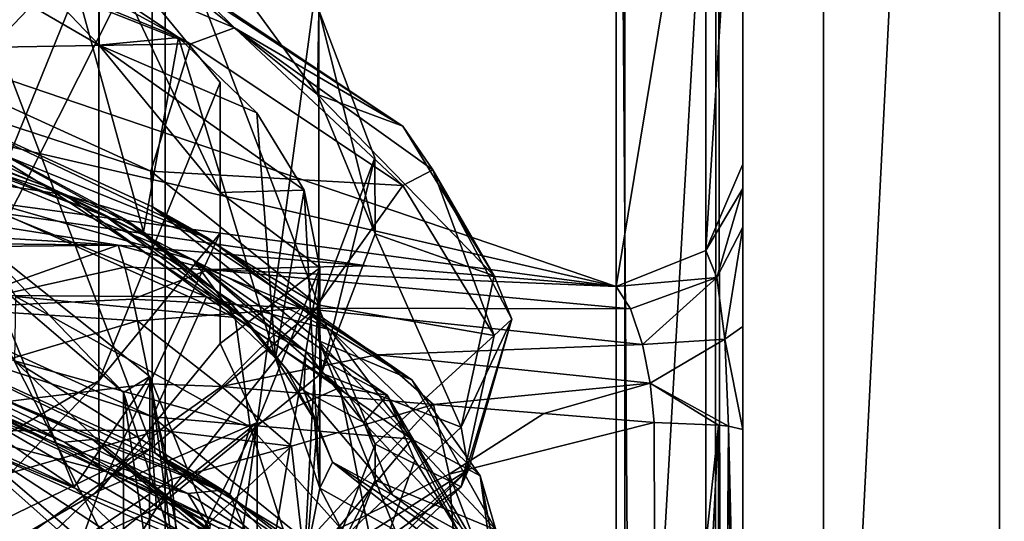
# Model space of a CAD drawing. Header units: millimetres. Extents: x -178 to 325, y 0 to 197.
# Tile 1050 of 1056: x 160.15 to 164.03, y 152.48 to 154.46. Entities that reach past the tile are written whole.
import ezdxf

# ---------------------------------------------------------------- set-up
doc = ezdxf.new("R2010")
doc.units = ezdxf.units.MM
doc.header["$LTSCALE"] = 52.148148
for name, color, linetype in [('1198', 7, 'CONTINUOUS'), ('1199', 7, 'CONTINUOUS'), ('1200', 7, 'CONTINUOUS'), ('1204', 7, 'CONTINUOUS'), ('1205', 7, 'CONTINUOUS'), ('4431', 7, 'CONTINUOUS'), ('4545', 7, 'CONTINUOUS'), ('4546', 7, 'CONTINUOUS'), ('4584', 7, 'CONTINUOUS'), ('4585', 7, 'CONTINUOUS'), ('4587', 7, 'CONTINUOUS'), ('4588', 7, 'CONTINUOUS'), ('4589', 7, 'CONTINUOUS'), ('4590', 7, 'CONTINUOUS'), ('5861', 7, 'CONTINUOUS'), ('5862', 7, 'CONTINUOUS'), ('5867', 7, 'CONTINUOUS'), ('5869', 7, 'CONTINUOUS'), ('5870', 7, 'CONTINUOUS'), ('5871', 7, 'CONTINUOUS'), ('751', 7, 'CONTINUOUS'), ('769', 7, 'CONTINUOUS'), ('770', 7, 'CONTINUOUS'), ('780', 7, 'CONTINUOUS'), ('781', 7, 'CONTINUOUS'), ('784', 7, 'CONTINUOUS'), ('790', 7, 'CONTINUOUS'), ('792', 7, 'CONTINUOUS'), ('799', 7, 'CONTINUOUS'), ('800', 7, 'CONTINUOUS'), ('801', 7, 'CONTINUOUS'), ('810', 7, 'CONTINUOUS'), ('811', 7, 'CONTINUOUS'), ('812', 7, 'CONTINUOUS'), ('813', 7, 'CONTINUOUS'), ('823', 7, 'CONTINUOUS'), ('833', 7, 'CONTINUOUS'), ('834', 7, 'CONTINUOUS'), ('835', 7, 'CONTINUOUS')]:
    doc.layers.add(name, color=color, linetype=linetype)

msp = doc.modelspace()

# ---------------------------------------------------------------- linework, layer by layer
at = {"layer": '1198', "color": 7, "linetype": 'CONTINUOUS', "true_color": 0x858787}
for points in [[(159.9443, 152.9231, 192.4585), (159.8875, 152.8075, 192.577), (160.9987, 152.3098, 190.5933), (159.9443, 152.9231, 192.4585)], [(161.0305, 152.4273, 190.4831), (159.9443, 152.9231, 192.4585), (160.9987, 152.3098, 190.5933), (161.0305, 152.4273, 190.4831)]]:
    msp.add_3dface(points, dxfattribs=at)
at = {"layer": '1199', "color": 7, "linetype": 'CONTINUOUS', "true_color": 0x858787}
for points in [[(160.8328, 153.5079, 190.6595), (159.677, 153.9873, 192.5723), (159.8875, 153.7783, 192.3169), (160.8328, 153.5079, 190.6595)], [(160.9987, 153.2805, 190.3331), (160.8328, 153.5079, 190.6595), (159.8875, 153.7783, 192.3169), (160.9987, 153.2805, 190.3331)], [(161.5981, 152.9743, 188.545), (160.8328, 153.5079, 190.6595), (161.4104, 153.0045, 189.2388), (161.5981, 152.9743, 188.545)], [(161.4104, 153.0045, 189.2388), (160.8328, 153.5079, 190.6595), (160.9987, 153.2805, 190.3331), (161.4104, 153.0045, 189.2388)], [(161.707, 152.7184, 188.1084), (161.5981, 152.9743, 188.545), (161.4104, 153.0045, 189.2388), (161.707, 152.7184, 188.1084)], [(161.929, 152.4113, 186.3276), (161.5981, 152.9743, 188.545), (161.8839, 152.4278, 186.9638), (161.929, 152.4113, 186.3276)], [(161.8839, 152.4278, 186.9638), (161.5981, 152.9743, 188.545), (161.707, 152.7184, 188.1084), (161.8839, 152.4278, 186.9638)]]:
    msp.add_3dface(points, dxfattribs=at)
at = {"layer": '1200', "color": 7, "linetype": 'CONTINUOUS', "true_color": 0x858787}
for points in [[(161.3325, 153.4762, 185.4647), (161.0849, 151.997, 183.4218), (161.0845, 152.8661, 183.1879), (161.3325, 153.4762, 185.4647)], [(161.2704, 152.3003, 184.5535), (161.0849, 151.997, 183.4218), (161.3325, 153.4762, 185.4647), (161.2704, 152.3003, 184.5535)], [(161.3325, 152.6069, 185.6977), (161.2704, 152.3003, 184.5535), (161.3325, 153.4762, 185.4647), (161.3325, 152.6069, 185.6977)], [(161.0845, 152.8661, 183.1879), (160.3528, 151.4139, 181.2454), (160.3517, 152.2826, 181.0101), (161.0845, 152.8661, 183.1879)], [(160.7778, 151.7005, 182.3151), (160.3528, 151.4139, 181.2454), (161.0845, 152.8661, 183.1879), (160.7778, 151.7005, 182.3151)], [(161.0849, 151.997, 183.4218), (160.7778, 151.7005, 182.3151), (161.0845, 152.8661, 183.1879), (161.0849, 151.997, 183.4218)]]:
    msp.add_3dface(points, dxfattribs=at)
at = {"layer": '1204', "color": 7, "linetype": 'CONTINUOUS', "true_color": 0x858787}
for points in [[(159.7878, 154.0852, 191.2149), (160.3476, 154.6722, 189.9283), (159.1617, 155.2024, 191.9072), (159.7878, 154.0852, 191.2149)], [(159.7878, 154.0852, 191.2149), (160.637, 153.6186, 189.4734), (160.3476, 154.6722, 189.9283), (159.7878, 154.0852, 191.2149)], [(160.637, 153.6186, 189.4734), (160.7747, 154.385, 188.8564), (160.3476, 154.6722, 189.9283), (160.637, 153.6186, 189.4734)], [(160.637, 153.6186, 189.4734), (161.1573, 153.1207, 187.6152), (160.7747, 154.385, 188.8564), (160.637, 153.6186, 189.4734)], [(161.1573, 153.1207, 187.6152), (161.0834, 154.0876, 187.7466), (160.7747, 154.385, 188.8564), (161.1573, 153.1207, 187.6152)], [(161.1573, 153.1207, 187.6152), (161.2701, 153.7837, 186.6123), (161.0834, 154.0876, 187.7466), (161.1573, 153.1207, 187.6152)], [(161.1573, 153.1207, 187.6152), (161.3325, 152.6069, 185.6977), (161.2701, 153.7837, 186.6123), (161.1573, 153.1207, 187.6152)], [(161.3325, 152.6069, 185.6977), (161.3325, 153.4762, 185.4647), (161.2701, 153.7837, 186.6123), (161.3325, 152.6069, 185.6977)]]:
    msp.add_3dface(points, dxfattribs=at)
at = {"layer": '1205', "color": 7, "linetype": 'CONTINUOUS', "true_color": 0x858787}
for points in [[(159.3807, 153.2708, 192.1023), (160.4361, 152.8, 190.219), (159.4348, 153.2562, 192.0229), (159.3807, 153.2708, 192.1023)], [(160.4361, 152.8, 190.219), (160.4661, 152.7874, 190.1484), (159.4348, 153.2562, 192.0229), (160.4361, 152.8, 190.219)], [(160.4361, 152.8, 190.219), (161.1091, 152.268, 188.1064), (160.4661, 152.7874, 190.1484), (160.4361, 152.8, 190.219)], [(161.1091, 152.268, 188.1064), (161.1133, 152.2677, 188.0849), (160.4661, 152.7874, 190.1484), (161.1091, 152.268, 188.1064)]]:
    msp.add_3dface(points, dxfattribs=at)
at = {"layer": '4431', "color": 7, "linetype": 'CONTINUOUS', "true_color": 0x858787}
for points in [[(161.3325, 152.6069, 185.6977), (161.7785, 151.7572, 183.8863), (161.2704, 152.3003, 184.5535), (161.3325, 152.6069, 185.6977)], [(161.3325, 152.6069, 185.6977), (161.942, 152.2669, 185.7887), (161.7785, 151.7572, 183.8863), (161.3325, 152.6069, 185.6977)]]:
    msp.add_3dface(points, dxfattribs=at)
at = {"layer": '4545', "color": 7, "linetype": 'CONTINUOUS', "true_color": 0x858787}
for points in [[(160.3476, 154.6722, 189.9283), (160.7747, 154.385, 188.8564), (159.526, 154.8998, 190.7776), (160.3476, 154.6722, 189.9283)], [(159.526, 154.8998, 190.7776), (160.7747, 154.385, 188.8564), (160.4617, 154.3558, 188.7476), (159.526, 154.8998, 190.7776)], [(160.7747, 154.385, 188.8564), (161.0834, 154.0876, 187.7466), (160.4617, 154.3558, 188.7476), (160.7747, 154.385, 188.8564)], [(161.0834, 154.0876, 187.7466), (161.2701, 153.7837, 186.6123), (160.4617, 154.3558, 188.7476), (161.0834, 154.0876, 187.7466)], [(160.4617, 154.3558, 188.7476), (161.2701, 153.7837, 186.6123), (160.9396, 153.7739, 186.5758), (160.4617, 154.3558, 188.7476)], [(161.2701, 153.7837, 186.6123), (161.3325, 153.4762, 185.4647), (160.9396, 153.7739, 186.5758), (161.2701, 153.7837, 186.6123)], [(160.9396, 153.7739, 186.5758), (161.3325, 153.4762, 185.4647), (160.9396, 153.1785, 184.3536), (160.9396, 153.7739, 186.5758)], [(161.3325, 153.4762, 185.4647), (161.0845, 152.8661, 183.1879), (160.9396, 153.1785, 184.3536), (161.3325, 153.4762, 185.4647)], [(160.9396, 153.1785, 184.3536), (161.0845, 152.8661, 183.1879), (160.4617, 152.5965, 182.1819), (160.9396, 153.1785, 184.3536)], [(161.0845, 152.8661, 183.1879), (160.3517, 152.2826, 181.0101), (160.4617, 152.5965, 182.1819), (161.0845, 152.8661, 183.1879)], [(160.4617, 152.5965, 182.1819), (160.3517, 152.2826, 181.0101), (159.526, 152.0526, 180.1518), (160.4617, 152.5965, 182.1819)]]:
    msp.add_3dface(points, dxfattribs=at)
at = {"layer": '4546', "color": 7, "linetype": 'CONTINUOUS', "true_color": 0x858787}
for points in [[(159.7878, 154.0852, 191.2149), (160.5635, 153.6693, 189.6694), (160.637, 153.6186, 189.4734), (159.7878, 154.0852, 191.2149)], [(160.5635, 153.6693, 189.6694), (160.9755, 153.342, 188.4636), (160.637, 153.6186, 189.4734), (160.5635, 153.6693, 189.6694)], [(160.637, 153.6186, 189.4734), (160.9755, 153.342, 188.4636), (161.1573, 153.1207, 187.6152), (160.637, 153.6186, 189.4734)], [(160.9755, 153.342, 188.4636), (161.1949, 153.0837, 187.5223), (161.1573, 153.1207, 187.6152), (160.9755, 153.342, 188.4636)], [(161.1949, 153.0837, 187.5223), (161.3115, 152.877, 186.7818), (161.1573, 153.1207, 187.6152), (161.1949, 153.0837, 187.5223)], [(161.1573, 153.1207, 187.6152), (161.3115, 152.877, 186.7818), (161.3325, 152.6069, 185.6977), (161.1573, 153.1207, 187.6152)], [(161.3115, 152.877, 186.7818), (161.3821, 152.71, 186.2211), (161.3325, 152.6069, 185.6977), (161.3115, 152.877, 186.7818)], [(161.3821, 152.71, 186.2211), (161.942, 152.2669, 185.7887), (161.3325, 152.6069, 185.6977), (161.3821, 152.71, 186.2211)], [(161.942, 152.2669, 185.7887), (161.3821, 152.71, 186.2211), (161.9387, 152.3392, 186.0583), (161.942, 152.2669, 185.7887)], [(161.9387, 152.3392, 186.0583), (161.3821, 152.71, 186.2211), (161.6183, 152.581, 186.2671), (161.9387, 152.3392, 186.0583)], [(161.929, 152.4113, 186.3276), (161.9387, 152.3392, 186.0583), (161.6183, 152.581, 186.2671), (161.929, 152.4113, 186.3276)]]:
    msp.add_3dface(points, dxfattribs=at)
at = {"layer": '4584', "color": 7, "linetype": 'CONTINUOUS', "true_color": 0x858787}
for points in [[(160.2462, 153.7997, 190.5391), (159.0397, 154.2722, 192.433), (159.2908, 154.1575, 192.5262), (160.2462, 153.7997, 190.5391)], [(160.4878, 153.68, 190.616), (160.2462, 153.7997, 190.5391), (159.2908, 154.1575, 192.5262), (160.4878, 153.68, 190.616)], [(161.0401, 153.2715, 188.439), (160.2462, 153.7997, 190.5391), (160.4878, 153.68, 190.616), (161.0401, 153.2715, 188.439)], [(161.2769, 153.1473, 188.5012), (161.0401, 153.2715, 188.439), (160.4878, 153.68, 190.616), (161.2769, 153.1473, 188.5012)], [(161.2695, 152.993, 187.3373), (161.0401, 153.2715, 188.439), (161.2769, 153.1473, 188.5012), (161.2695, 152.993, 187.3373)], [(160.3254, 152.7885, 190.638), (159.1568, 153.264, 192.5423), (159.918, 152.9636, 191.892), (160.3254, 152.7885, 190.638)], [(161.5054, 152.8667, 187.3925), (161.2695, 152.993, 187.3373), (161.2769, 153.1473, 188.5012), (161.5054, 152.8667, 187.3925)], [(161.3821, 152.71, 186.2211), (161.2695, 152.993, 187.3373), (161.6183, 152.581, 186.2671), (161.3821, 152.71, 186.2211)], [(161.6183, 152.581, 186.2671), (161.2695, 152.993, 187.3373), (161.5054, 152.8667, 187.3925), (161.6183, 152.581, 186.2671)], [(160.93, 152.4528, 189.8562), (160.3254, 152.7885, 190.638), (159.918, 152.9636, 191.892), (160.93, 152.4528, 189.8562)], [(161.0821, 152.2592, 188.5346), (160.3254, 152.7885, 190.638), (160.93, 152.4528, 189.8562), (161.0821, 152.2592, 188.5346)]]:
    msp.add_3dface(points, dxfattribs=at)
at = {"layer": '4585', "color": 7, "linetype": 'CONTINUOUS', "true_color": 0x858787}
for points in [[(160.4878, 153.68, 190.616), (159.2908, 154.1575, 192.5262), (159.677, 153.9873, 192.5723), (160.4878, 153.68, 190.616)], [(160.8328, 153.5079, 190.6595), (160.4878, 153.68, 190.616), (159.677, 153.9873, 192.5723), (160.8328, 153.5079, 190.6595)], [(161.2769, 153.1473, 188.5012), (160.4878, 153.68, 190.616), (160.8328, 153.5079, 190.6595), (161.2769, 153.1473, 188.5012)], [(161.5981, 152.9743, 188.545), (161.2769, 153.1473, 188.5012), (160.8328, 153.5079, 190.6595), (161.5981, 152.9743, 188.545)], [(161.5054, 152.8667, 187.3925), (161.2769, 153.1473, 188.5012), (161.5981, 152.9743, 188.545), (161.5054, 152.8667, 187.3925)], [(160.93, 152.4528, 189.8562), (159.918, 152.9636, 191.892), (161.0305, 152.4273, 190.4831), (160.93, 152.4528, 189.8562)], [(161.0305, 152.4273, 190.4831), (159.918, 152.9636, 191.892), (159.9443, 152.9231, 192.4585), (161.0305, 152.4273, 190.4831)], [(161.929, 152.4113, 186.3276), (161.5054, 152.8667, 187.3925), (161.5981, 152.9743, 188.545), (161.929, 152.4113, 186.3276)], [(161.929, 152.4113, 186.3276), (161.6183, 152.581, 186.2671), (161.5054, 152.8667, 187.3925), (161.929, 152.4113, 186.3276)]]:
    msp.add_3dface(points, dxfattribs=at)
at = {"layer": '4587', "color": 7, "linetype": 'CONTINUOUS', "true_color": 0x858787}
for points in [[(160.1318, 153.3632, 191.4085), (160.9987, 153.2805, 190.3331), (159.8875, 153.7783, 192.3169), (160.1318, 153.3632, 191.4085)], [(160.1318, 153.3632, 191.4085), (161.0581, 152.8498, 189.3651), (160.9987, 153.2805, 190.3331), (160.1318, 153.3632, 191.4085)], [(161.0581, 152.8498, 189.3651), (161.4104, 153.0045, 189.2388), (160.9987, 153.2805, 190.3331), (161.0581, 152.8498, 189.3651)], [(161.0581, 152.8498, 189.3651), (161.5544, 152.2923, 187.1614), (161.4104, 153.0045, 189.2388), (161.0581, 152.8498, 189.3651)], [(161.5544, 152.2923, 187.1614), (161.707, 152.7184, 188.1084), (161.4104, 153.0045, 189.2388), (161.5544, 152.2923, 187.1614)], [(159.4496, 152.6516, 192.7062), (160.6268, 152.153, 190.7138), (159.8875, 152.8075, 192.577), (159.4496, 152.6516, 192.7062)], [(159.8875, 152.8075, 192.577), (160.6268, 152.153, 190.7138), (160.9987, 152.3098, 190.5933), (159.8875, 152.8075, 192.577)], [(161.5544, 152.2923, 187.1614), (161.8839, 152.4278, 186.9638), (161.707, 152.7184, 188.1084), (161.5544, 152.2923, 187.1614)]]:
    msp.add_3dface(points, dxfattribs=at)
at = {"layer": '4588', "color": 7, "linetype": 'CONTINUOUS', "true_color": 0x858787}
for points in [[(160.1318, 153.3632, 191.4085), (160.1282, 153.1103, 190.9677), (161.0581, 152.8498, 189.3651), (160.1318, 153.3632, 191.4085)], [(160.1282, 153.1103, 190.9677), (160.9778, 152.582, 188.8657), (161.0581, 152.8498, 189.3651), (160.1282, 153.1103, 190.9677)], [(160.9778, 152.582, 188.8657), (161.2333, 152.3021, 187.7573), (161.0581, 152.8498, 189.3651), (160.9778, 152.582, 188.8657)], [(161.0581, 152.8498, 189.3651), (161.2333, 152.3021, 187.7573), (161.5544, 152.2923, 187.1614), (161.0581, 152.8498, 189.3651)], [(158.9904, 152.5702, 192.9551), (160.209, 152.1007, 191.0728), (159.4496, 152.6516, 192.7062), (158.9904, 152.5702, 192.9551)], [(159.4496, 152.6516, 192.7062), (160.209, 152.1007, 191.0728), (160.6268, 152.153, 190.7138), (159.4496, 152.6516, 192.7062)]]:
    msp.add_3dface(points, dxfattribs=at)
at = {"layer": '4589', "color": 7, "linetype": 'CONTINUOUS', "true_color": 0x858787}
for points in [[(159.4348, 153.2562, 192.0229), (160.4661, 152.7874, 190.1484), (160.1282, 153.1103, 190.9677), (159.4348, 153.2562, 192.0229)], [(160.1282, 153.1103, 190.9677), (160.4661, 152.7874, 190.1484), (160.9778, 152.582, 188.8657), (160.1282, 153.1103, 190.9677)], [(160.4661, 152.7874, 190.1484), (161.1133, 152.2677, 188.0849), (160.9778, 152.582, 188.8657), (160.4661, 152.7874, 190.1484)], [(158.9904, 152.5702, 192.9551), (159.4348, 152.2855, 192.283), (160.209, 152.1007, 191.0728), (158.9904, 152.5702, 192.9551)], [(160.9778, 152.582, 188.8657), (161.1133, 152.2677, 188.0849), (161.2333, 152.3021, 187.7573), (160.9778, 152.582, 188.8657)]]:
    msp.add_3dface(points, dxfattribs=at)
at = {"layer": '4590', "color": 7, "linetype": 'CONTINUOUS', "true_color": 0x858787}
for points in [[(159.0397, 154.2722, 192.433), (160.2462, 153.7997, 190.5391), (159.7878, 154.0852, 191.2149), (159.0397, 154.2722, 192.433)], [(159.7878, 154.0852, 191.2149), (160.2462, 153.7997, 190.5391), (160.5635, 153.6693, 189.6694), (159.7878, 154.0852, 191.2149)], [(160.2462, 153.7997, 190.5391), (161.0401, 153.2715, 188.439), (160.5635, 153.6693, 189.6694), (160.2462, 153.7997, 190.5391)], [(160.5635, 153.6693, 189.6694), (161.0401, 153.2715, 188.439), (160.9755, 153.342, 188.4636), (160.5635, 153.6693, 189.6694)], [(160.9755, 153.342, 188.4636), (161.0401, 153.2715, 188.439), (161.1949, 153.0837, 187.5223), (160.9755, 153.342, 188.4636)], [(159.1568, 153.264, 192.5423), (160.3254, 152.7885, 190.638), (159.3807, 153.2708, 192.1023), (159.1568, 153.264, 192.5423)], [(159.3807, 153.2708, 192.1023), (160.3254, 152.7885, 190.638), (160.4361, 152.8, 190.219), (159.3807, 153.2708, 192.1023)], [(161.0401, 153.2715, 188.439), (161.2695, 152.993, 187.3373), (161.1949, 153.0837, 187.5223), (161.0401, 153.2715, 188.439)], [(161.1949, 153.0837, 187.5223), (161.2695, 152.993, 187.3373), (161.3115, 152.877, 186.7818), (161.1949, 153.0837, 187.5223)], [(161.2695, 152.993, 187.3373), (161.3821, 152.71, 186.2211), (161.3115, 152.877, 186.7818), (161.2695, 152.993, 187.3373)], [(160.3254, 152.7885, 190.638), (161.0821, 152.2592, 188.5346), (160.4361, 152.8, 190.219), (160.3254, 152.7885, 190.638)], [(160.4361, 152.8, 190.219), (161.0821, 152.2592, 188.5346), (161.1091, 152.268, 188.1064), (160.4361, 152.8, 190.219)]]:
    msp.add_3dface(points, dxfattribs=at)
at = {"layer": '5861', "color": 7, "linetype": 'CONTINUOUS', "true_color": 0x000000}
for points in [[(160.4614, 154.7907, 188.6319), (159.5263, 152.4873, 180.0357), (159.5263, 155.3344, 190.6609), (160.4614, 154.7907, 188.6319)], [(160.4614, 153.031, 182.0647), (159.5263, 152.4873, 180.0357), (160.4614, 154.7907, 188.6319), (160.4614, 153.031, 182.0647)], [(160.9398, 154.2083, 186.4583), (160.4614, 153.031, 182.0647), (160.4614, 154.7907, 188.6319), (160.9398, 154.2083, 186.4583)], [(160.9398, 153.6134, 184.2382), (160.4614, 153.031, 182.0647), (160.9398, 154.2083, 186.4583), (160.9398, 153.6134, 184.2382)]]:
    msp.add_3dface(points, dxfattribs=at)
at = {"layer": '5862', "color": 7, "linetype": 'CONTINUOUS', "true_color": 0x000000}
for points in [[(159.526, 154.8998, 190.7776), (160.4617, 154.3558, 188.7476), (159.5263, 155.3344, 190.6609), (159.526, 154.8998, 190.7776)], [(160.4617, 154.3558, 188.7476), (160.4614, 154.7907, 188.6319), (159.5263, 155.3344, 190.6609), (160.4617, 154.3558, 188.7476)], [(160.4617, 154.3558, 188.7476), (160.9396, 153.7739, 186.5758), (160.4614, 154.7907, 188.6319), (160.4617, 154.3558, 188.7476)], [(160.9396, 153.7739, 186.5758), (160.9398, 154.2083, 186.4583), (160.4614, 154.7907, 188.6319), (160.9396, 153.7739, 186.5758)], [(160.9396, 153.7739, 186.5758), (160.9396, 153.1785, 184.3536), (160.9398, 154.2083, 186.4583), (160.9396, 153.7739, 186.5758)], [(160.9396, 153.1785, 184.3536), (160.9398, 153.6134, 184.2382), (160.9398, 154.2083, 186.4583), (160.9396, 153.1785, 184.3536)], [(160.4617, 152.5965, 182.1819), (160.4614, 153.031, 182.0647), (160.9398, 153.6134, 184.2382), (160.4617, 152.5965, 182.1819)], [(160.9396, 153.1785, 184.3536), (160.4617, 152.5965, 182.1819), (160.9398, 153.6134, 184.2382), (160.9396, 153.1785, 184.3536)], [(160.4617, 152.5965, 182.1819), (159.526, 152.0526, 180.1518), (160.4614, 153.031, 182.0647), (160.4617, 152.5965, 182.1819)], [(159.526, 152.0526, 180.1518), (159.5263, 152.4873, 180.0357), (160.4614, 153.031, 182.0647), (159.526, 152.0526, 180.1518)]]:
    msp.add_3dface(points, dxfattribs=at)
at = {"layer": '5867', "color": 7, "linetype": 'CONTINUOUS', "true_color": 0x858787}
for points in [[(159.9528, 152.8878, 190.2235), (159.9575, 153.6095, 190.0191), (160.3635, 152.6116, 189.1927), (159.9528, 152.8878, 190.2235)], [(159.9575, 153.6095, 190.0191), (160.6617, 153.0485, 187.9254), (160.3635, 152.6116, 189.1927), (159.9575, 153.6095, 190.0191)], [(160.3635, 152.6116, 189.1927), (160.6617, 153.0485, 187.9254), (160.6604, 152.3256, 188.1254), (160.3635, 152.6116, 189.1927)], [(160.6604, 152.3256, 188.1254), (160.6617, 153.0485, 187.9254), (160.8399, 152.0333, 187.0346), (160.6604, 152.3256, 188.1254)], [(160.6617, 153.0485, 187.9254), (160.9, 152.462, 185.7365), (160.8399, 152.0333, 187.0346), (160.6617, 153.0485, 187.9254)]]:
    msp.add_3dface(points, dxfattribs=at)
at = {"layer": '5869', "color": 9, "linetype": 'CONTINUOUS'}
for points in [[(159.9072, 152.8174, 189.9609), (160.5583, 152.2604, 187.882), (159.9071, 153.5419, 189.767), (159.9072, 152.8174, 189.9609)], [(159.9071, 153.5419, 189.767), (160.5583, 152.2604, 187.882), (160.5582, 152.985, 187.6887), (159.9071, 153.5419, 189.767)], [(160.5583, 152.2604, 187.882), (160.7478, 151.6816, 185.7218), (160.5582, 152.985, 187.6887), (160.5583, 152.2604, 187.882)], [(160.5582, 152.985, 187.6887), (160.7478, 151.6816, 185.7218), (160.7478, 152.4056, 185.5261), (160.5582, 152.985, 187.6887)]]:
    msp.add_3dface(points, dxfattribs=at)
at = {"layer": '5870', "color": 9, "linetype": 'CONTINUOUS'}
for points in [[(159.9528, 152.8878, 190.2235), (160.3635, 152.6116, 189.1927), (159.9072, 152.8174, 189.9609), (159.9528, 152.8878, 190.2235)], [(160.3635, 152.6116, 189.1927), (160.6604, 152.3256, 188.1254), (159.9072, 152.8174, 189.9609), (160.3635, 152.6116, 189.1927)], [(159.9072, 152.8174, 189.9609), (160.6604, 152.3256, 188.1254), (160.5583, 152.2604, 187.882), (159.9072, 152.8174, 189.9609)]]:
    msp.add_3dface(points, dxfattribs=at)
at = {"layer": '5871', "color": 9, "linetype": 'CONTINUOUS'}
for points in [[(159.9575, 153.6095, 190.0191), (159.9071, 153.5419, 189.767), (160.5582, 152.985, 187.6887), (159.9575, 153.6095, 190.0191)], [(160.6617, 153.0485, 187.9254), (159.9575, 153.6095, 190.0191), (160.5582, 152.985, 187.6887), (160.6617, 153.0485, 187.9254)], [(160.6617, 153.0485, 187.9254), (160.5582, 152.985, 187.6887), (160.7478, 152.4056, 185.5261), (160.6617, 153.0485, 187.9254)], [(160.9, 152.462, 185.7365), (160.6617, 153.0485, 187.9254), (160.7478, 152.4056, 185.5261), (160.9, 152.462, 185.7365)]]:
    msp.add_3dface(points, dxfattribs=at)
at = {"layer": '751', "color": 7, "linetype": 'CONTINUOUS', "true_color": 0xe0f2ff}
for points in [[(165.5, 161.5359, 184.8706), (165.5, 111.9653, -0.1294), (134.5, 161.5359, 184.8706), (165.5, 161.5359, 184.8706)], [(134.5, 161.5359, 184.8706), (165.5, 111.9653, -0.1294), (134.5, 111.9653, -0.1294), (134.5, 161.5359, 184.8706)]]:
    msp.add_3dface(points, dxfattribs=at)
at = {"layer": '769', "color": 7, "linetype": 'CONTINUOUS', "true_color": 0xe0f2ff}
for points in [[(160.6715, 155.0543, 189.6156), (159.6027, 155.5719, 191.5475), (160.6715, 152.7674, 181.0809), (160.6715, 155.0543, 189.6156)], [(160.6715, 152.7674, 181.0809), (159.6027, 155.5719, 191.5475), (159.6027, 152.2498, 179.149), (160.6715, 152.7674, 181.0809)], [(161.3278, 154.4935, 187.5226), (160.6715, 155.0543, 189.6156), (161.3278, 153.3282, 183.174), (161.3278, 154.4935, 187.5226)], [(161.3278, 153.3282, 183.174), (160.6715, 155.0543, 189.6156), (160.6715, 152.7674, 181.0809), (161.3278, 153.3282, 183.174)], [(161.5491, 153.9109, 185.3483), (161.3278, 154.4935, 187.5226), (161.3278, 153.3282, 183.174), (161.5491, 153.9109, 185.3483)]]:
    msp.add_3dface(points, dxfattribs=at)
at = {"layer": '770', "color": 7, "linetype": 'CONTINUOUS', "true_color": 0xe0f2ff}
for points in [[(160.6661, 154.6876, 189.7279), (160.6715, 155.0543, 189.6156), (161.3233, 154.16, 187.639), (160.6661, 154.6876, 189.7279)], [(160.6715, 155.0543, 189.6156), (161.3278, 154.4935, 187.5226), (161.3233, 154.16, 187.639), (160.6715, 155.0543, 189.6156)], [(161.3233, 154.16, 187.639), (161.3278, 154.4935, 187.5226), (161.5499, 153.611, 185.4701), (161.3233, 154.16, 187.639)], [(161.3278, 154.4935, 187.5226), (161.5491, 153.9109, 185.3483), (161.5499, 153.611, 185.4701), (161.3278, 154.4935, 187.5226)], [(159.6097, 154.3396, 191.867), (160.6661, 153.858, 189.9501), (159.6188, 154.1999, 191.8902), (159.6097, 154.3396, 191.867)], [(159.6188, 154.1999, 191.8902), (160.6661, 153.858, 189.9501), (160.6723, 153.7179, 189.972), (159.6188, 154.1999, 191.8902)], [(161.5491, 153.9109, 185.3483), (161.3278, 153.3282, 183.174), (161.3381, 153.0607, 183.2961), (161.5491, 153.9109, 185.3483)], [(161.5499, 153.611, 185.4701), (161.5491, 153.9109, 185.3483), (161.3381, 153.0607, 183.2961), (161.5499, 153.611, 185.4701)], [(160.6661, 153.858, 189.9501), (161.3233, 153.3305, 187.8613), (160.6723, 153.7179, 189.972), (160.6661, 153.858, 189.9501)], [(160.6723, 153.7179, 189.972), (161.3233, 153.3305, 187.8613), (161.3275, 153.1889, 187.8773), (160.6723, 153.7179, 189.972)], [(159.6188, 153.3704, 192.1125), (160.6723, 152.8884, 190.1943), (159.6305, 153.2297, 192.1319), (159.6188, 153.3704, 192.1125)], [(161.3278, 153.3282, 183.174), (160.6715, 152.7674, 181.0809), (160.6885, 152.5281, 181.1873), (161.3278, 153.3282, 183.174)], [(161.3381, 153.0607, 183.2961), (161.3278, 153.3282, 183.174), (160.6885, 152.5281, 181.1873), (161.3381, 153.0607, 183.2961)], [(161.3233, 153.3305, 187.8613), (161.5499, 152.7815, 185.6923), (161.3275, 153.1889, 187.8773), (161.3233, 153.3305, 187.8613)], [(159.6305, 153.2297, 192.1319), (160.6723, 152.8884, 190.1943), (160.6811, 152.7468, 190.2102), (159.6305, 153.2297, 192.1319)], [(161.3275, 153.1889, 187.8773), (161.5499, 152.7815, 185.6923), (161.55, 152.6396, 185.7072), (161.3275, 153.1889, 187.8773)], [(160.6723, 152.8884, 190.1943), (161.3275, 152.3594, 188.0996), (160.6811, 152.7468, 190.2102), (160.6723, 152.8884, 190.1943)], [(160.6715, 152.7674, 181.0809), (159.6027, 152.2498, 179.149), (159.6389, 152.0439, 179.2605), (160.6715, 152.7674, 181.0809)], [(160.6885, 152.5281, 181.1873), (160.6715, 152.7674, 181.0809), (159.6389, 152.0439, 179.2605), (160.6885, 152.5281, 181.1873)], [(161.5499, 152.7815, 185.6923), (161.3381, 152.2312, 183.5184), (161.55, 152.6396, 185.7072), (161.5499, 152.7815, 185.6923)], [(160.6811, 152.7468, 190.2102), (161.3275, 152.3594, 188.0996), (161.3331, 152.2161, 188.1088), (160.6811, 152.7468, 190.2102)], [(161.55, 152.6396, 185.7072), (161.3381, 152.2312, 183.5184), (161.3341, 152.0898, 183.5353), (161.55, 152.6396, 185.7072)]]:
    msp.add_3dface(points, dxfattribs=at)
at = {"layer": '780', "color": 7, "linetype": 'CONTINUOUS', "true_color": 0xe0f2ff}
for points in [[(137.5, 108.8595, -0.1294), (162.5, 108.8595, -0.1294), (162.5, 158.4301, 184.8706), (137.5, 108.8595, -0.1294)], [(137.5, 158.4301, 184.8706), (137.5, 108.8595, -0.1294), (162.5, 158.4301, 184.8706), (137.5, 158.4301, 184.8706)]]:
    msp.add_3dface(points, dxfattribs=at)
at = {"layer": '781', "color": 7, "linetype": 'CONTINUOUS', "true_color": 0xe0f2ff}
for points in [[(163, 157.9469, 184.9991), (163, 108.3766, 0.0001), (163, 155.8878, 184.9991), (163, 157.9469, 184.9991)], [(163, 108.3766, 0.0001), (163, 153.8862, 177.5288), (163, 155.8878, 184.9991), (163, 108.3766, 0.0001)], [(163, 153.8862, 177.5288), (163, 108.3766, 0.0001), (163, 153.79, 177.2878), (163, 153.8862, 177.5288)], [(163, 153.79, 177.2878), (163, 108.3766, 0.0001), (163, 153.6368, 177.0732), (163, 153.79, 177.2878)], [(163, 153.6368, 177.0732), (163, 108.3766, 0.0001), (163, 153.2449, 176.8054), (163, 153.6368, 177.0732)], [(163, 153.2449, 176.8054), (163, 108.3766, 0.0001), (163, 152.8391, 176.742), (163, 153.2449, 176.8054)], [(163, 152.8391, 176.742), (163, 108.3766, 0.0001), (163, 105.7959, 19.3038), (163, 152.8391, 176.742)], [(163, 150.4993, 176.8886), (163, 152.8391, 176.742), (163, 105.7959, 19.3038), (163, 150.4993, 176.8886)]]:
    msp.add_3dface(points, dxfattribs=at)
at = {"layer": '784', "color": 7, "linetype": 'CONTINUOUS', "true_color": 0xe0f2ff}
for points in [[(162.5, 153.4032, 177.6582), (157.4453, 155.1258, 184.0868), (162.5, 155.4051, 185.1294), (162.5, 153.4032, 177.6582)], [(157.0126, 154.6714, 182.3911), (157.4453, 155.1258, 184.0868), (162.5, 153.4032, 177.6582), (157.0126, 154.6714, 182.3911)], [(156.1724, 154.257, 180.8447), (157.0126, 154.6714, 182.3911), (162.5, 153.4032, 177.6582), (156.1724, 154.257, 180.8447)], [(154.9734, 153.9068, 179.5375), (156.1724, 154.257, 180.8447), (160.5365, 153.5664, 178.267), (154.9734, 153.9068, 179.5375)], [(160.5365, 153.5664, 178.267), (156.1724, 154.257, 180.8447), (161.5177, 153.4849, 177.9631), (160.5365, 153.5664, 178.267)], [(161.5177, 153.4849, 177.9631), (156.1724, 154.257, 180.8447), (162.5, 153.4032, 177.6582), (161.5177, 153.4849, 177.9631)], [(153.4854, 153.6409, 178.5454), (154.9734, 153.9068, 179.5375), (160.5365, 153.5664, 178.267), (153.4854, 153.6409, 178.5454)], [(151.7949, 153.475, 177.9261), (153.4854, 153.6409, 178.5454), (160.5365, 153.5664, 178.267), (151.7949, 153.475, 177.9261)], [(159.8368, 153.3181, 177.3407), (151.7949, 153.475, 177.9261), (160.5365, 153.5664, 178.267), (159.8368, 153.3181, 177.3407)]]:
    msp.add_3dface(points, dxfattribs=at)
at = {"layer": '790', "color": 7, "linetype": 'CONTINUOUS', "true_color": 0xe0f2ff}
for points in [[(161.7804, 152.9371, 177.4885), (162.2153, 152.9021, 177.3534), (161.8412, 152.6628, 177.4869), (161.7804, 152.9371, 177.4885)], [(162.2153, 152.9021, 177.3534), (162.6504, 152.8671, 177.218), (161.8412, 152.6628, 177.4869), (162.2153, 152.9021, 177.3534)], [(162.6504, 152.8671, 177.218), (162.6565, 150.5309, 177.3624), (161.8412, 152.6628, 177.4869), (162.6504, 152.8671, 177.218)], [(162.6565, 150.5309, 177.3624), (161.8627, 152.3747, 177.4989), (161.8412, 152.6628, 177.4869), (162.6565, 150.5309, 177.3624)]]:
    msp.add_3dface(points, dxfattribs=at)
at = {"layer": '792', "color": 7, "linetype": 'CONTINUOUS', "true_color": 0xe0f2ff}
for points in [[(160.5365, 153.5664, 178.267), (161.5177, 153.4849, 177.9631), (160.894, 153.4707, 178.0055), (160.5365, 153.5664, 178.267)], [(161.5177, 153.4849, 177.9631), (162.5, 153.4032, 177.6582), (160.894, 153.4707, 178.0055), (161.5177, 153.4849, 177.9631)], [(162.5, 153.4032, 177.6582), (162.556, 153.3154, 177.4642), (160.894, 153.4707, 178.0055), (162.5, 153.4032, 177.6582)], [(160.894, 153.4707, 178.0055), (162.556, 153.3154, 177.4642), (161.2573, 153.318, 177.7571), (160.894, 153.4707, 178.0055)], [(162.556, 153.3154, 177.4642), (162.6039, 153.1743, 177.316), (161.2573, 153.318, 177.7571), (162.556, 153.3154, 177.4642)], [(161.2573, 153.318, 177.7571), (162.6039, 153.1743, 177.316), (161.5574, 153.1333, 177.5795), (161.2573, 153.318, 177.7571)], [(162.6039, 153.1743, 177.316), (162.6345, 153.0214, 177.2385), (161.5574, 153.1333, 177.5795), (162.6039, 153.1743, 177.316)], [(162.6345, 153.0214, 177.2385), (161.7804, 152.9371, 177.4885), (161.5574, 153.1333, 177.5795), (162.6345, 153.0214, 177.2385)], [(161.7804, 152.9371, 177.4885), (162.6345, 153.0214, 177.2385), (162.2153, 152.9021, 177.3534), (161.7804, 152.9371, 177.4885)], [(162.6504, 152.8671, 177.218), (162.2153, 152.9021, 177.3534), (162.6345, 153.0214, 177.2385), (162.6504, 152.8671, 177.218)]]:
    msp.add_3dface(points, dxfattribs=at)
at = {"layer": '799', "color": 7, "linetype": 'CONTINUOUS', "true_color": 0xe0f2ff}
for points in [[(162.6565, 150.5309, 177.3624), (162.6504, 152.8671, 177.218), (162.9032, 152.8565, 177.0371), (162.6565, 150.5309, 177.3624)], [(162.6624, 148.1, 177.5289), (162.6565, 150.5309, 177.3624), (162.9032, 152.8565, 177.0371), (162.6624, 148.1, 177.5289)], [(162.6624, 148.1, 177.5289), (162.9032, 152.8565, 177.0371), (162.9065, 148.0865, 177.3477), (162.6624, 148.1, 177.5289)], [(162.9032, 152.8565, 177.0371), (162.9435, 152.8526, 176.9724), (162.9065, 148.0865, 177.3477), (162.9032, 152.8565, 177.0371)], [(162.9435, 152.8526, 176.9724), (163, 148.0658, 177.0573), (162.9065, 148.0865, 177.3477), (162.9435, 152.8526, 176.9724)], [(163, 152.8391, 176.742), (163, 150.4993, 176.8886), (162.9435, 152.8526, 176.9724), (163, 152.8391, 176.742)], [(163, 150.4993, 176.8886), (163, 148.0658, 177.0573), (162.9435, 152.8526, 176.9724), (163, 150.4993, 176.8886)]]:
    msp.add_3dface(points, dxfattribs=at)
at = {"layer": '800', "color": 7, "linetype": 'CONTINUOUS', "true_color": 0xe0f2ff}
for points in [[(163, 153.8862, 177.5288), (163, 153.79, 177.2878), (162.8536, 153.5447, 177.6203), (163, 153.8862, 177.5288)], [(162.8536, 153.5447, 177.6203), (163, 153.79, 177.2878), (162.8974, 153.4389, 177.3077), (162.8536, 153.5447, 177.6203)], [(163, 153.79, 177.2878), (163, 153.6368, 177.0732), (162.8974, 153.4389, 177.3077), (163, 153.79, 177.2878)], [(163, 153.6368, 177.0732), (162.9284, 153.1949, 177.0637), (162.8974, 153.4389, 177.3077), (163, 153.6368, 177.0732)], [(163, 153.6368, 177.0732), (163, 153.2449, 176.8054), (162.9284, 153.1949, 177.0637), (163, 153.6368, 177.0732)], [(162.5, 153.4032, 177.6582), (162.8536, 153.5447, 177.6203), (162.8974, 153.4389, 177.3077), (162.5, 153.4032, 177.6582)], [(162.556, 153.3154, 177.4642), (162.5, 153.4032, 177.6582), (162.8974, 153.4389, 177.3077), (162.556, 153.3154, 177.4642)], [(162.6039, 153.1743, 177.316), (162.556, 153.3154, 177.4642), (162.8974, 153.4389, 177.3077), (162.6039, 153.1743, 177.316)], [(162.9284, 153.1949, 177.0637), (162.6039, 153.1743, 177.316), (162.8974, 153.4389, 177.3077), (162.9284, 153.1949, 177.0637)], [(163, 153.2449, 176.8054), (163, 152.8391, 176.742), (162.9284, 153.1949, 177.0637), (163, 153.2449, 176.8054)], [(162.6345, 153.0214, 177.2385), (162.6039, 153.1743, 177.316), (162.9284, 153.1949, 177.0637), (162.6345, 153.0214, 177.2385)], [(162.9435, 152.8526, 176.9724), (162.6345, 153.0214, 177.2385), (162.9284, 153.1949, 177.0637), (162.9435, 152.8526, 176.9724)], [(163, 152.8391, 176.742), (162.9435, 152.8526, 176.9724), (162.9284, 153.1949, 177.0637), (163, 152.8391, 176.742)], [(162.6504, 152.8671, 177.218), (162.6345, 153.0214, 177.2385), (162.9032, 152.8565, 177.0371), (162.6504, 152.8671, 177.218)], [(162.9032, 152.8565, 177.0371), (162.6345, 153.0214, 177.2385), (162.9435, 152.8526, 176.9724), (162.9032, 152.8565, 177.0371)]]:
    msp.add_3dface(points, dxfattribs=at)
at = {"layer": '801', "color": 7, "linetype": 'CONTINUOUS', "true_color": 0xe0f2ff}
for points in [[(162.8535, 155.5466, 185.0915), (163, 155.8878, 184.9991), (162.8536, 153.5447, 177.6203), (162.8535, 155.5466, 185.0915)], [(163, 155.8878, 184.9991), (163, 153.8862, 177.5288), (162.8536, 153.5447, 177.6203), (163, 155.8878, 184.9991)], [(162.5, 153.4032, 177.6582), (162.5, 155.4051, 185.1294), (162.8535, 155.5466, 185.0915), (162.5, 153.4032, 177.6582)], [(162.5, 153.4032, 177.6582), (162.8535, 155.5466, 185.0915), (162.8536, 153.5447, 177.6203), (162.5, 153.4032, 177.6582)]]:
    msp.add_3dface(points, dxfattribs=at)
at = {"layer": '810', "color": 7, "linetype": 'CONTINUOUS', "true_color": 0xe0f2ff}
for points in [[(162.5, 158.4301, 184.8706), (162.5, 108.8595, -0.1294), (162.8536, 108.718, -0.0915), (162.5, 158.4301, 184.8706)], [(162.5, 158.4301, 184.8706), (162.8536, 108.718, -0.0915), (162.8535, 158.2886, 184.9085), (162.5, 158.4301, 184.8706)], [(162.8535, 158.2886, 184.9085), (162.8536, 108.718, -0.0915), (162.8967, 158.2411, 184.9212), (162.8535, 158.2886, 184.9085)], [(162.8536, 108.718, -0.0915), (163, 108.3766, 0.0001), (162.8967, 158.2411, 184.9212), (162.8536, 108.718, -0.0915)], [(163, 108.3766, 0.0001), (163, 157.9469, 184.9991), (162.8967, 158.2411, 184.9212), (163, 108.3766, 0.0001)]]:
    msp.add_3dface(points, dxfattribs=at)
at = {"layer": '811', "color": 7, "linetype": 'CONTINUOUS', "true_color": 0xe0f2ff}
for points in [[(159.8368, 153.3181, 177.3407), (160.5365, 153.5664, 178.267), (160.5632, 153.4799, 178.0044), (159.8368, 153.3181, 177.3407)], [(160.5944, 153.3534, 177.74), (159.8368, 153.3181, 177.3407), (160.5632, 153.4799, 178.0044), (160.5944, 153.3534, 177.74)], [(160.6127, 153.268, 177.6053), (159.8368, 153.3181, 177.3407), (160.5944, 153.3534, 177.74), (160.6127, 153.268, 177.6053)], [(159.157, 152.8328, 175.9732), (159.8368, 153.3181, 177.3407), (160.6127, 153.268, 177.6053), (159.157, 152.8328, 175.9732)], [(159.157, 152.8328, 175.9732), (160.6127, 153.268, 177.6053), (160.6631, 153.0197, 177.3366), (159.157, 152.8328, 175.9732)], [(160.702, 152.8363, 177.2255), (159.157, 152.8328, 175.9732), (160.6631, 153.0197, 177.3366), (160.702, 152.8363, 177.2255)], [(159.2141, 152.4099, 175.6278), (159.157, 152.8328, 175.9732), (160.702, 152.8363, 177.2255), (159.2141, 152.4099, 175.6278)], [(159.9364, 152.1018, 176.2136), (159.2141, 152.4099, 175.6278), (160.702, 152.8363, 177.2255), (159.9364, 152.1018, 176.2136)], [(159.9364, 152.1018, 176.2136), (160.702, 152.8363, 177.2255), (160.7485, 152.6435, 177.178), (159.9364, 152.1018, 176.2136)], [(160.7727, 152.3566, 177.1642), (159.9364, 152.1018, 176.2136), (160.7485, 152.6435, 177.178), (160.7727, 152.3566, 177.1642)]]:
    msp.add_3dface(points, dxfattribs=at)
at = {"layer": '812', "color": 7, "linetype": 'CONTINUOUS', "true_color": 0xe0f2ff}
for points in [[(160.5365, 153.5664, 178.267), (160.894, 153.4707, 178.0055), (160.5632, 153.4799, 178.0044), (160.5365, 153.5664, 178.267)], [(160.894, 153.4707, 178.0055), (160.5944, 153.3534, 177.74), (160.5632, 153.4799, 178.0044), (160.894, 153.4707, 178.0055)], [(160.894, 153.4707, 178.0055), (161.2573, 153.318, 177.7571), (160.5944, 153.3534, 177.74), (160.894, 153.4707, 178.0055)], [(161.2573, 153.318, 177.7571), (160.6127, 153.268, 177.6053), (160.5944, 153.3534, 177.74), (161.2573, 153.318, 177.7571)], [(160.6127, 153.268, 177.6053), (161.2573, 153.318, 177.7571), (160.9449, 153.009, 177.5045), (160.6127, 153.268, 177.6053)], [(161.2573, 153.318, 177.7571), (161.5574, 153.1333, 177.5795), (160.9449, 153.009, 177.5045), (161.2573, 153.318, 177.7571)], [(160.6631, 153.0197, 177.3366), (160.6127, 153.268, 177.6053), (160.9449, 153.009, 177.5045), (160.6631, 153.0197, 177.3366)], [(161.5574, 153.1333, 177.5795), (161.7804, 152.9371, 177.4885), (160.9449, 153.009, 177.5045), (161.5574, 153.1333, 177.5795)], [(160.702, 152.8363, 177.2255), (160.6631, 153.0197, 177.3366), (160.9449, 153.009, 177.5045), (160.702, 152.8363, 177.2255)], [(161.2202, 152.7727, 177.4969), (160.702, 152.8363, 177.2255), (160.9449, 153.009, 177.5045), (161.2202, 152.7727, 177.4969)], [(161.7804, 152.9371, 177.4885), (161.2202, 152.7727, 177.4969), (160.9449, 153.009, 177.5045), (161.7804, 152.9371, 177.4885)], [(160.7485, 152.6435, 177.178), (160.702, 152.8363, 177.2255), (161.2202, 152.7727, 177.4969), (160.7485, 152.6435, 177.178)]]:
    msp.add_3dface(points, dxfattribs=at)
at = {"layer": '813', "color": 7, "linetype": 'CONTINUOUS', "true_color": 0xe0f2ff}
for points in [[(161.2202, 152.7727, 177.4969), (161.7804, 152.9371, 177.4885), (161.2652, 152.3772, 177.5017), (161.2202, 152.7727, 177.4969)], [(161.7804, 152.9371, 177.4885), (161.8412, 152.6628, 177.4869), (161.2652, 152.3772, 177.5017), (161.7804, 152.9371, 177.4885)], [(160.7727, 152.3566, 177.1642), (160.7485, 152.6435, 177.178), (161.2202, 152.7727, 177.4969), (160.7727, 152.3566, 177.1642)], [(160.7727, 152.3566, 177.1642), (161.2202, 152.7727, 177.4969), (161.2652, 152.3772, 177.5017), (160.7727, 152.3566, 177.1642)], [(161.8412, 152.6628, 177.4869), (161.8627, 152.3747, 177.4989), (161.2652, 152.3772, 177.5017), (161.8412, 152.6628, 177.4869)]]:
    msp.add_3dface(points, dxfattribs=at)
at = {"layer": '823', "color": 7, "linetype": 'CONTINUOUS', "true_color": 0xe0f2ff}
for points in [[(158.6315, 164.5499, 198.4721), (158.6318, 150.5851, 198.4719), (160.7221, 164.1353, 196.8758), (158.6315, 164.5499, 198.4721)], [(158.6318, 150.5851, 198.4719), (160.7224, 150.1705, 196.8756), (160.7221, 164.1353, 196.8758), (158.6318, 150.5851, 198.4719)], [(160.7221, 164.1353, 196.8758), (160.7224, 150.1705, 196.8756), (162.5338, 163.6341, 194.945), (160.7221, 164.1353, 196.8758)], [(160.7224, 150.1705, 196.8756), (162.534, 149.6693, 194.9448), (162.5338, 163.6341, 194.945), (160.7224, 150.1705, 196.8756)], [(162.5338, 163.6341, 194.945), (162.534, 149.6693, 194.9448), (163.3172, 163.3552, 193.8687), (162.5338, 163.6341, 194.945)], [(162.534, 149.6693, 194.9448), (163.3173, 149.3904, 193.8684), (163.3172, 163.3552, 193.8687), (162.534, 149.6693, 194.9448)], [(163.3172, 163.3552, 193.8687), (163.3173, 149.3904, 193.8684), (164.0103, 163.0587, 192.7272), (163.3172, 163.3552, 193.8687)], [(163.3173, 149.3904, 193.8684), (164.0105, 149.0939, 192.727), (164.0103, 163.0587, 192.7272), (163.3173, 149.3904, 193.8684)], [(164.0103, 163.0587, 192.7272), (164.0105, 149.0939, 192.727), (164.6074, 162.7473, 191.5286), (164.0103, 163.0587, 192.7272)], [(164.0105, 149.0939, 192.727), (164.6075, 148.7825, 191.5284), (164.6074, 162.7473, 191.5286), (164.0105, 149.0939, 192.727)]]:
    msp.add_3dface(points, dxfattribs=at)
at = {"layer": '833', "color": 7, "linetype": 'CONTINUOUS', "true_color": 0xe0f2ff}
for points in [[(160.6661, 154.6876, 189.7279), (161.3233, 154.16, 187.639), (161.6596, 154.0355, 188.3958), (160.6661, 154.6876, 189.7279)], [(160.8239, 154.595, 190.6083), (160.6661, 154.6876, 189.7279), (161.6596, 154.0355, 188.3958), (160.8239, 154.595, 190.6083)], [(159.6188, 154.1999, 191.8902), (160.6723, 153.7179, 189.972), (160.8857, 153.5975, 190.7419), (159.6188, 154.1999, 191.8902)], [(159.6332, 154.1054, 192.7618), (159.6188, 154.1999, 191.8902), (160.8857, 153.5975, 190.7419), (159.6332, 154.1054, 192.7618)], [(161.3233, 154.16, 187.639), (161.5499, 153.611, 185.4701), (162.0197, 153.4446, 186.066), (161.3233, 154.16, 187.639)], [(161.6596, 154.0355, 188.3958), (161.3233, 154.16, 187.639), (162.0197, 153.4446, 186.066), (161.6596, 154.0355, 188.3958)], [(160.6723, 153.7179, 189.972), (161.3275, 153.1889, 187.8773), (161.6942, 153.0355, 188.5199), (160.6723, 153.7179, 189.972)], [(160.8857, 153.5975, 190.7419), (160.6723, 153.7179, 189.972), (161.6942, 153.0355, 188.5199), (160.8857, 153.5975, 190.7419)], [(161.5499, 153.611, 185.4701), (161.3381, 153.0607, 183.2961), (161.8897, 152.8476, 183.7136), (161.5499, 153.611, 185.4701)], [(162.0197, 153.4446, 186.066), (161.5499, 153.611, 185.4701), (161.8897, 152.8476, 183.7136), (162.0197, 153.4446, 186.066)], [(159.6305, 153.2297, 192.1319), (160.6811, 152.7468, 190.2102), (160.9459, 152.5998, 190.8747), (159.6305, 153.2297, 192.1319)], [(159.7183, 153.1115, 192.909), (159.6305, 153.2297, 192.1319), (160.9459, 152.5998, 190.8747), (159.7183, 153.1115, 192.909)], [(161.3275, 153.1889, 187.8773), (161.55, 152.6396, 185.7072), (162.0257, 152.4435, 186.1861), (161.3275, 153.1889, 187.8773)], [(161.6942, 153.0355, 188.5199), (161.3275, 153.1889, 187.8773), (162.0257, 152.4435, 186.1861), (161.6942, 153.0355, 188.5199)], [(161.3381, 153.0607, 183.2961), (160.6885, 152.5281, 181.1873), (161.2747, 152.2702, 181.4343), (161.3381, 153.0607, 183.2961)], [(161.8897, 152.8476, 183.7136), (161.3381, 153.0607, 183.2961), (161.2747, 152.2702, 181.4343), (161.8897, 152.8476, 183.7136)], [(160.6811, 152.7468, 190.2102), (161.3331, 152.2161, 188.1088), (161.7271, 152.0353, 188.6436), (160.6811, 152.7468, 190.2102)], [(160.9459, 152.5998, 190.8747), (160.6811, 152.7468, 190.2102), (161.7271, 152.0353, 188.6436), (160.9459, 152.5998, 190.8747)], [(161.55, 152.6396, 185.7072), (161.3341, 152.0898, 183.5353), (161.8668, 151.8469, 183.8354), (161.55, 152.6396, 185.7072)], [(162.0257, 152.4435, 186.1861), (161.55, 152.6396, 185.7072), (161.8668, 151.8469, 183.8354), (162.0257, 152.4435, 186.1861)], [(160.6885, 152.5281, 181.1873), (159.6389, 152.0439, 179.2605), (160.1998, 151.7372, 179.3207), (160.6885, 152.5281, 181.1873)], [(161.2747, 152.2702, 181.4343), (160.6885, 152.5281, 181.1873), (160.1998, 151.7372, 179.3207), (161.2747, 152.2702, 181.4343)]]:
    msp.add_3dface(points, dxfattribs=at)
at = {"layer": '834', "color": 7, "linetype": 'CONTINUOUS', "true_color": 0xe0f2ff}
for points in [[(159.5467, 154.8644, 192.6766), (159.7761, 154.9325, 192.4461), (160.8239, 154.3604, 190.6712), (159.5467, 154.8644, 192.6766)], [(159.7761, 154.9325, 192.4461), (160.8239, 154.595, 190.6083), (160.996, 154.4238, 190.4244), (159.7761, 154.9325, 192.4461)], [(159.7761, 154.9325, 192.4461), (160.996, 154.4238, 190.4244), (160.8239, 154.3604, 190.6712), (159.7761, 154.9325, 192.4461)], [(160.8239, 154.595, 190.6083), (161.6596, 154.0355, 188.3958), (160.996, 154.4238, 190.4244), (160.8239, 154.595, 190.6083)], [(160.8239, 154.3604, 190.6712), (160.996, 154.4238, 190.4244), (161.6596, 153.8009, 188.4586), (160.8239, 154.3604, 190.6712)], [(160.996, 154.4238, 190.4244), (161.6596, 154.0355, 188.3958), (161.7774, 153.8631, 188.2088), (160.996, 154.4238, 190.4244)], [(160.996, 154.4238, 190.4244), (161.7774, 153.8631, 188.2088), (161.6596, 153.8009, 188.4586), (160.996, 154.4238, 190.4244)], [(158.8727, 154.2328, 193.7707), (159.6332, 154.1054, 192.7618), (160.3288, 153.7648, 191.9013), (158.8727, 154.2328, 193.7707)], [(158.8727, 154.2328, 193.7707), (160.3288, 153.7648, 191.9013), (159.6332, 153.8708, 192.8247), (158.8727, 154.2328, 193.7707)], [(159.6332, 154.1054, 192.7618), (160.8857, 153.5975, 190.7419), (160.3288, 153.7648, 191.9013), (159.6332, 154.1054, 192.7618)], [(161.6596, 154.0355, 188.3958), (162.0197, 153.4446, 186.066), (161.7774, 153.8631, 188.2088), (161.6596, 154.0355, 188.3958)], [(159.6332, 153.8708, 192.8247), (160.3288, 153.7648, 191.9013), (160.8857, 153.3629, 190.8047), (159.6332, 153.8708, 192.8247)], [(161.6596, 153.8009, 188.4586), (161.7774, 153.8631, 188.2088), (162.0197, 153.21, 186.1288), (161.6596, 153.8009, 188.4586)], [(161.7774, 153.8631, 188.2088), (162.0197, 153.4446, 186.066), (162.0891, 153.2739, 185.8872), (161.7774, 153.8631, 188.2088)], [(161.7774, 153.8631, 188.2088), (162.0891, 153.2739, 185.8872), (162.0197, 153.21, 186.1288), (161.7774, 153.8631, 188.2088)], [(160.3288, 153.7648, 191.9013), (160.8857, 153.5975, 190.7419), (161.373, 153.232, 189.7895), (160.3288, 153.7648, 191.9013)], [(160.3288, 153.7648, 191.9013), (161.373, 153.232, 189.7895), (160.8857, 153.3629, 190.8047), (160.3288, 153.7648, 191.9013)], [(160.8857, 153.5975, 190.7419), (161.6942, 153.0355, 188.5199), (161.373, 153.232, 189.7895), (160.8857, 153.5975, 190.7419)], [(162.0197, 153.4446, 186.066), (161.8897, 152.8476, 183.7136), (162.0891, 153.2739, 185.8872), (162.0197, 153.4446, 186.066)], [(160.8857, 153.3629, 190.8047), (161.373, 153.232, 189.7895), (161.6942, 152.8008, 188.5827), (160.8857, 153.3629, 190.8047)], [(162.0891, 153.2739, 185.8872), (161.8897, 152.8476, 183.7136), (161.9187, 152.6812, 183.5519), (162.0891, 153.2739, 185.8872)], [(162.0891, 153.2739, 185.8872), (161.9187, 152.6812, 183.5519), (161.8897, 152.613, 183.7765), (162.0891, 153.2739, 185.8872)], [(162.0197, 153.21, 186.1288), (162.0891, 153.2739, 185.8872), (161.8897, 152.613, 183.7765), (162.0197, 153.21, 186.1288)], [(161.373, 153.232, 189.7895), (161.6942, 153.0355, 188.5199), (161.9637, 152.6566, 187.5193), (161.373, 153.232, 189.7895)], [(161.373, 153.232, 189.7895), (161.9637, 152.6566, 187.5193), (161.6942, 152.8008, 188.5827), (161.373, 153.232, 189.7895)], [(159.5188, 153.0834, 193.2941), (159.7183, 153.1115, 192.909), (160.8114, 152.5861, 191.3153), (159.5188, 153.0834, 193.2941)], [(159.7183, 153.1115, 192.909), (160.9459, 152.5998, 190.8747), (160.8114, 152.5861, 191.3153), (159.7183, 153.1115, 192.909)], [(159.5188, 153.0834, 193.2941), (160.8114, 152.5861, 191.3153), (159.7183, 152.8769, 192.9718), (159.5188, 153.0834, 193.2941)], [(161.6942, 153.0355, 188.5199), (162.0257, 152.4435, 186.1861), (161.9637, 152.6566, 187.5193), (161.6942, 153.0355, 188.5199)], [(159.7183, 152.8769, 192.9718), (160.8114, 152.5861, 191.3153), (160.9459, 152.3652, 190.9376), (159.7183, 152.8769, 192.9718)], [(161.8897, 152.8476, 183.7136), (161.2747, 152.2702, 181.4343), (161.9187, 152.6812, 183.5519), (161.8897, 152.8476, 183.7136)], [(161.6942, 152.8008, 188.5827), (161.9637, 152.6566, 187.5193), (162.0257, 152.2088, 186.249), (161.6942, 152.8008, 188.5827)], [(161.9187, 152.6812, 183.5519), (161.2731, 152.1096, 181.2957), (161.2747, 152.0356, 181.4972), (161.9187, 152.6812, 183.5519)], [(161.9187, 152.6812, 183.5519), (161.2747, 152.2702, 181.4343), (161.2731, 152.1096, 181.2957), (161.9187, 152.6812, 183.5519)], [(161.8897, 152.613, 183.7765), (161.9187, 152.6812, 183.5519), (161.2747, 152.0356, 181.4972), (161.8897, 152.613, 183.7765)], [(161.9637, 152.6566, 187.5193), (162.0257, 152.4435, 186.1861), (162.0774, 152.063, 185.1808), (161.9637, 152.6566, 187.5193)], [(161.9637, 152.6566, 187.5193), (162.0774, 152.063, 185.1808), (162.0257, 152.2088, 186.249), (161.9637, 152.6566, 187.5193)], [(160.8114, 152.5861, 191.3153), (160.9459, 152.5998, 190.8747), (161.6729, 152.0329, 189.1277), (160.8114, 152.5861, 191.3153)], [(160.8114, 152.5861, 191.3153), (161.6729, 152.0329, 189.1277), (160.9459, 152.3652, 190.9376), (160.8114, 152.5861, 191.3153)], [(160.9459, 152.5998, 190.8747), (161.7271, 152.0353, 188.6436), (161.6729, 152.0329, 189.1277), (160.9459, 152.5998, 190.8747)]]:
    msp.add_3dface(points, dxfattribs=at)
at = {"layer": '835', "color": 7, "linetype": 'CONTINUOUS', "true_color": 0xe0f2ff}
for points in [[(159.6097, 154.3396, 191.867), (159.5467, 154.8644, 192.6766), (160.8239, 154.3604, 190.6712), (159.6097, 154.3396, 191.867)], [(160.6661, 153.858, 189.9501), (159.6097, 154.3396, 191.867), (160.8239, 154.3604, 190.6712), (160.6661, 153.858, 189.9501)], [(160.6661, 153.858, 189.9501), (160.8239, 154.3604, 190.6712), (161.6596, 153.8009, 188.4586), (160.6661, 153.858, 189.9501)], [(159.6188, 153.3704, 192.1125), (159.6332, 153.8708, 192.8247), (160.8857, 153.3629, 190.8047), (159.6188, 153.3704, 192.1125)], [(161.3233, 153.3305, 187.8613), (160.6661, 153.858, 189.9501), (161.6596, 153.8009, 188.4586), (161.3233, 153.3305, 187.8613)], [(161.3233, 153.3305, 187.8613), (161.6596, 153.8009, 188.4586), (162.0197, 153.21, 186.1288), (161.3233, 153.3305, 187.8613)], [(160.6723, 152.8884, 190.1943), (159.6188, 153.3704, 192.1125), (160.8857, 153.3629, 190.8047), (160.6723, 152.8884, 190.1943)], [(160.6723, 152.8884, 190.1943), (160.8857, 153.3629, 190.8047), (161.6942, 152.8008, 188.5827), (160.6723, 152.8884, 190.1943)], [(161.5499, 152.7815, 185.6923), (161.3233, 153.3305, 187.8613), (162.0197, 153.21, 186.1288), (161.5499, 152.7815, 185.6923)], [(161.5499, 152.7815, 185.6923), (162.0197, 153.21, 186.1288), (161.8897, 152.613, 183.7765), (161.5499, 152.7815, 185.6923)], [(159.6305, 152.4002, 192.3542), (159.7183, 152.8769, 192.9718), (160.9459, 152.3652, 190.9376), (159.6305, 152.4002, 192.3542)], [(161.3275, 152.3594, 188.0996), (160.6723, 152.8884, 190.1943), (161.6942, 152.8008, 188.5827), (161.3275, 152.3594, 188.0996)], [(161.3275, 152.3594, 188.0996), (161.6942, 152.8008, 188.5827), (162.0257, 152.2088, 186.249), (161.3275, 152.3594, 188.0996)], [(161.3381, 152.2312, 183.5184), (161.5499, 152.7815, 185.6923), (161.8897, 152.613, 183.7765), (161.3381, 152.2312, 183.5184)], [(161.3381, 152.2312, 183.5184), (161.8897, 152.613, 183.7765), (161.2747, 152.0356, 181.4972), (161.3381, 152.2312, 183.5184)]]:
    msp.add_3dface(points, dxfattribs=at)

doc.saveas('drawing.dxf')
